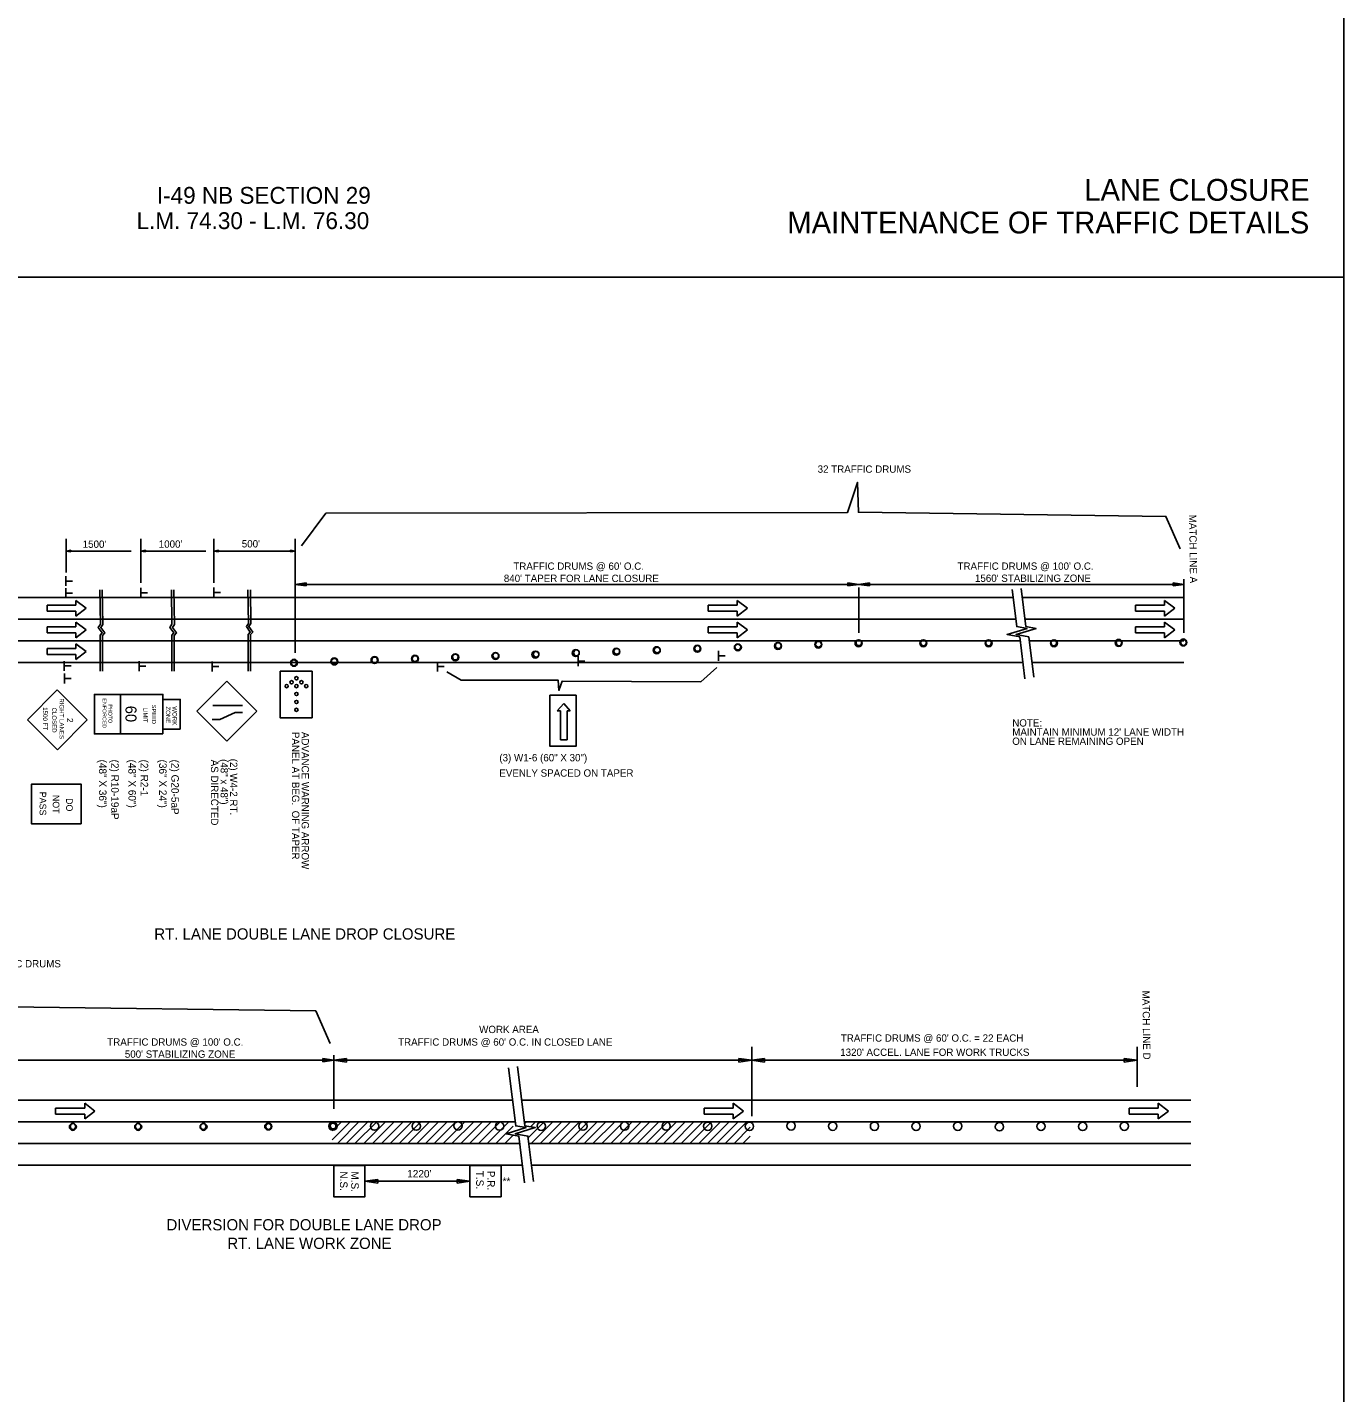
# Model space of a CAD drawing. Extents: x -100 to 745, y -1581 to -107.
# Drawn here: x 239.8 to 345.4, y -570 to -460.6 of the extents above; entities that cross this region are included whole.
import ezdxf

# ---------------------------------------------------------------- set-up
doc = ezdxf.new("R2010")
doc.units = 0
for name, color, linetype in [('Default', 7, 'Continuous'), ('R_Contour Annot', 7, 'Continuous'), ('R_Draft', 7, 'Continuous'), ('R_MOT', 7, 'Continuous'), ('R_ROW', 7, 'Continuous')]:
    doc.layers.add(name, color=color, linetype=linetype)

msp = doc.modelspace()

# ---------------------------------------------------------------- linework, layer by layer
at = {"layer": 'Default'}
for p, q in [((242.94, -501.57), (242.94, -504.26)), ((243.32, -502.49), (242.94, -502.55)), ((243.32, -502.5), (243.01, -502.55)), ((243.32, -502.51), (243.07, -502.55)), ((243.32, -502.52), (243.13, -502.55)), ((243.32, -502.53), (243.2, -502.55)), ((243.32, -502.54), (243.26, -502.55)), ((243.32, -502.61), (243.32, -502.49)), ((248.91, -501.57), (248.91, -505.09)), ((249.29, -502.49), (248.91, -502.55)), ((249.29, -502.5), (248.98, -502.55)), ((249.29, -502.51), (249.04, -502.55)), ((249.29, -502.52), (249.1, -502.55)), ((249.29, -502.53), (249.17, -502.55)), ((249.29, -502.54), (249.23, -502.55)), ((249.29, -502.61), (249.29, -502.49)), ((254.77, -501.57), (254.77, -505.09)), ((255.14, -502.49), (254.77, -502.55)), ((255.14, -502.5), (254.83, -502.55)), ((255.14, -502.51), (254.89, -502.55)), ((255.14, -502.52), (254.95, -502.55)), ((255.14, -502.53), (255.02, -502.55)), ((255.14, -502.54), (255.08, -502.55)), ((255.14, -502.61), (255.14, -502.49)), ((260.94, -502.49), (261.31, -502.55)), ((260.94, -502.49), (260.94, -502.61)), ((260.94, -502.5), (261.25, -502.55)), ((260.94, -502.51), (261.19, -502.55)), ((260.94, -502.52), (261.12, -502.55)), ((260.94, -502.53), (261.06, -502.55)), ((260.94, -502.54), (261, -502.55)), ((261.31, -501.57), (261.31, -510.72)), ((242.94, -502.55), (248.16, -502.55)), ((243.32, -502.61), (242.94, -502.55)), ((243.32, -502.6), (243.01, -502.55)), ((243.32, -502.59), (243.07, -502.55)), ((243.32, -502.58), (243.13, -502.55)), ((243.32, -502.57), (243.2, -502.55)), ((243.32, -502.56), (243.26, -502.55)), ((248.91, -502.55), (254.13, -502.55)), ((249.29, -502.61), (248.91, -502.55)), ((249.29, -502.6), (248.98, -502.55)), ((249.29, -502.59), (249.04, -502.55)), ((249.29, -502.58), (249.1, -502.55)), ((249.29, -502.57), (249.17, -502.55)), ((249.29, -502.56), (249.23, -502.55)), ((254.77, -502.55), (261.31, -502.55)), ((255.14, -502.61), (254.77, -502.55)), ((255.14, -502.6), (254.83, -502.55)), ((255.14, -502.59), (254.89, -502.55)), ((255.14, -502.58), (254.95, -502.55)), ((255.14, -502.57), (255.02, -502.55)), ((255.14, -502.56), (255.08, -502.55)), ((260.94, -502.61), (261.31, -502.55)), ((260.94, -502.57), (261.06, -502.55)), ((260.94, -502.59), (261.19, -502.55)), ((260.94, -502.6), (261.25, -502.55)), ((260.94, -502.58), (261.12, -502.55)), ((260.94, -502.56), (261, -502.55)), ((242.91, -505.34), (242.91, -504.56)), ((242.91, -506.31), (242.91, -505.53)), ((242.92, -504.95), (243.45, -504.95)), ((248.91, -506.29), (248.91, -505.5)), ((254.77, -506.27), (254.77, -505.48)), ((261.31, -505.22), (262.18, -505.09)), ((306.51, -505.22), (261.31, -505.22)), ((262.18, -505.35), (261.31, -505.22)), ((261.31, -505.59), (261.31, -509.11)), ((262.18, -505.09), (262.18, -505.35)), ((305.64, -505.35), (305.64, -505.09)), ((305.64, -505.09), (306.51, -505.22)), ((306.51, -505.22), (305.64, -505.35)), ((306.51, -505.22), (307.38, -505.09)), ((332.59, -505.22), (306.51, -505.22)), ((307.38, -505.35), (306.51, -505.22)), ((306.51, -505.46), (306.51, -509.11)), ((307.38, -505.09), (307.38, -505.35)), ((331.72, -505.35), (331.72, -505.09)), ((331.72, -505.09), (332.59, -505.22)), ((332.59, -505.22), (331.72, -505.35)), ((332.59, -504.81), (332.59, -509.11)), ((236.66, -506.26), (245.32, -506.26)), ((243.72, -506.89), (241.4, -506.89)), ((241.4, -506.89), (241.4, -507.37)), ((242.92, -505.92), (243.45, -505.92)), ((243.72, -506.5), (243.72, -506.89)), ((243.72, -506.5), (244.54, -507.13)), ((245.32, -506.26), (261.31, -506.26)), ((248.93, -505.9), (249.46, -505.9)), ((254.78, -505.88), (255.31, -505.88)), ((261.31, -506.26), (318.89, -506.26)), ((296.76, -506.89), (294.43, -506.89)), ((294.43, -506.89), (294.43, -507.37)), ((296.76, -506.5), (296.76, -506.89)), ((296.76, -506.5), (297.58, -507.13)), ((319.62, -506.26), (332.59, -506.26)), ((331.03, -506.89), (328.7, -506.89)), ((328.7, -506.89), (328.7, -507.37)), ((331.03, -506.5), (331.03, -506.89)), ((331.03, -506.5), (331.85, -507.13)), ((236.66, -508), (245.32, -508)), ((243.72, -507.37), (241.4, -507.37)), ((244.54, -507.13), (243.72, -507.76)), ((243.72, -507.37), (243.72, -507.76)), ((245.32, -508), (261.31, -508)), ((261.31, -508), (319.1, -508)), ((296.76, -507.37), (294.43, -507.37)), ((297.58, -507.13), (296.76, -507.76)), ((296.76, -507.37), (296.76, -507.76)), ((319.83, -508), (332.59, -508)), ((331.03, -507.37), (328.7, -507.37)), ((331.85, -507.13), (331.03, -507.76)), ((331.03, -507.37), (331.03, -507.76)), ((243.72, -508.63), (241.4, -508.63)), ((241.4, -508.63), (241.4, -509.11)), ((243.72, -509.11), (241.4, -509.11)), ((243.72, -508.24), (243.72, -508.63)), ((243.72, -508.24), (244.54, -508.87)), ((244.54, -508.87), (243.72, -509.5)), ((243.72, -509.11), (243.72, -509.5)), ((296.76, -508.63), (294.43, -508.63)), ((294.43, -508.63), (294.43, -509.11)), ((296.76, -509.11), (294.43, -509.11)), ((296.76, -508.24), (296.76, -508.63)), ((296.76, -508.24), (297.58, -508.87)), ((297.58, -508.87), (296.76, -509.5)), ((296.76, -509.11), (296.76, -509.5)), ((331.03, -508.63), (328.7, -508.63)), ((328.7, -508.63), (328.7, -509.11)), ((331.03, -509.11), (328.7, -509.11)), ((331.03, -508.24), (331.03, -508.63)), ((331.03, -508.24), (331.85, -508.87)), ((331.85, -508.87), (331.03, -509.5)), ((331.03, -509.11), (331.03, -509.5)), ((236.66, -509.74), (245.32, -509.74)), ((243.72, -509.98), (243.72, -510.37)), ((243.72, -509.98), (244.54, -510.61)), ((245.32, -509.74), (261.31, -509.74)), ((261.31, -509.74), (319.46, -509.74)), ((320.19, -509.74), (332.59, -509.74)), ((243.72, -510.37), (241.4, -510.37)), ((241.4, -510.37), (241.4, -510.85)), ((243.72, -510.85), (241.4, -510.85)), ((244.54, -510.61), (243.72, -511.24)), ((243.72, -510.85), (243.72, -511.24)), ((283.99, -511.77), (283.99, -510.99)), ((295.26, -511.35), (295.26, -510.56)), ((295.27, -510.96), (295.8, -510.96)), ((236.66, -511.48), (246.24, -511.48)), ((242.78, -512.15), (242.78, -511.37)), ((242.79, -511.76), (243.33, -511.76)), ((242.79, -513.16), (242.79, -512.38)), ((245.32, -511.48), (261.31, -511.48)), ((248.79, -512.17), (248.79, -511.39)), ((248.8, -511.79), (249.33, -511.79)), ((254.64, -512.2), (254.64, -511.41)), ((254.65, -511.81), (255.18, -511.81)), ((261.31, -511.48), (319.67, -511.48)), ((272.72, -512.2), (272.72, -511.42)), ((272.73, -511.81), (273.26, -511.81)), ((284, -511.38), (284.53, -511.38)), ((320.4, -511.48), (332.59, -511.48)), ((242.8, -512.77), (243.33, -512.77)), ((255.82, -512.98), (253.41, -515.39)), ((255.82, -512.98), (258.23, -515.39)), ((239.82, -516.08), (242.22, -513.67)), ((244.63, -516.07), (242.22, -513.67)), ((253.41, -515.39), (255.82, -517.8)), ((254.71, -514.93), (257.08, -514.93)), ((255.27, -516.05), (256.49, -515.49)), ((258.23, -515.39), (255.82, -517.8)), ((256.49, -515.49), (257.08, -515.49)), ((282.33, -515.35), (282.85, -514.78)), ((282.59, -515.35), (282.33, -515.35)), ((282.59, -517.68), (282.59, -515.35)), ((282.85, -514.78), (283.37, -515.35)), ((283.11, -517.68), (283.11, -515.35)), ((283.11, -515.35), (283.37, -515.35)), ((242.23, -518.48), (239.82, -516.08)), ((242.23, -518.48), (244.63, -516.07)), ((254.65, -516.05), (255.27, -516.05)), ((282.59, -517.68), (283.11, -517.68)), ((264.4, -542.97), (264.4, -547.28)), ((297.93, -542.31), (297.93, -547.87)), ((328.84, -542.31), (328.84, -545.5)), ((264.4, -543.38), (238.32, -543.38)), ((263.53, -543.51), (263.53, -543.25)), ((263.53, -543.25), (264.4, -543.38)), ((264.4, -543.38), (263.53, -543.51)), ((264.4, -543.38), (265.43, -543.23)), ((297.93, -543.38), (264.4, -543.38)), ((265.43, -543.54), (264.4, -543.38)), ((265.43, -543.23), (265.43, -543.54)), ((296.9, -543.54), (296.9, -543.23)), ((296.9, -543.23), (297.93, -543.38)), ((297.93, -543.38), (296.9, -543.54)), ((297.93, -543.38), (298.96, -543.23)), ((328.84, -543.38), (297.93, -543.38)), ((298.96, -543.54), (297.93, -543.38)), ((298.96, -543.23), (298.96, -543.54)), ((327.81, -543.54), (327.81, -543.23)), ((327.81, -543.23), (328.84, -543.38)), ((328.84, -543.38), (327.81, -543.54)), ((220.48, -546.58), (278.74, -546.58)), ((244.42, -547.21), (242.09, -547.21)), ((242.09, -547.21), (242.09, -547.69)), ((244.42, -546.82), (244.42, -547.21)), ((244.42, -546.82), (245.24, -547.45)), ((279.47, -546.58), (333.15, -546.58)), ((296.44, -547.21), (294.11, -547.21)), ((294.11, -547.21), (294.11, -547.69)), ((296.44, -546.82), (296.44, -547.21)), ((296.44, -546.82), (297.26, -547.45)), ((330.52, -547.21), (328.2, -547.21)), ((328.2, -547.21), (328.2, -547.69)), ((330.52, -546.82), (330.52, -547.21)), ((330.52, -546.82), (331.34, -547.45)), ((220.69, -548.32), (278.96, -548.32)), ((244.42, -547.69), (242.09, -547.69)), ((245.24, -547.45), (244.42, -548.08)), ((244.42, -547.69), (244.42, -548.08)), ((264.28, -549.76), (265.72, -548.32)), ((264.28, -549.05), (265.01, -548.32)), ((264.69, -550.06), (266.42, -548.32)), ((265.39, -550.06), (267.19, -548.26)), ((266.1, -550.06), (267.84, -548.32)), ((266.81, -550.06), (268.55, -548.32)), ((267.51, -550.06), (269.25, -548.32)), ((268.22, -550.06), (269.96, -548.32)), ((268.93, -550.06), (270.67, -548.32)), ((269.64, -550.06), (271.37, -548.32)), ((270.34, -550.06), (272.08, -548.32)), ((271.05, -550.06), (272.79, -548.32)), ((271.76, -550.06), (273.49, -548.32)), ((272.46, -550.06), (274.2, -548.32)), ((273.17, -550.06), (274.91, -548.32)), ((273.88, -550.06), (275.62, -548.32)), ((274.58, -550.06), (276.32, -548.32)), ((275.29, -550.06), (277.03, -548.32)), ((276, -550.06), (277.74, -548.32)), ((276.71, -550.06), (278.44, -548.32)), ((279.69, -548.32), (333.15, -548.32)), ((279.71, -548.47), (279.86, -548.32)), ((279.99, -549.6), (281.27, -548.32)), ((280.17, -548.71), (280.57, -548.32)), ((280.24, -550.06), (281.98, -548.32)), ((280.95, -550.06), (282.69, -548.32)), ((281.66, -550.06), (283.39, -548.32)), ((282.36, -550.06), (284.1, -548.32)), ((283.07, -550.06), (284.81, -548.32)), ((283.78, -550.06), (285.52, -548.32)), ((284.48, -550.06), (286.22, -548.32)), ((285.19, -550.06), (286.93, -548.32)), ((285.9, -550.06), (287.64, -548.32)), ((286.61, -550.06), (288.34, -548.32)), ((287.31, -550.06), (289.05, -548.32)), ((288.02, -550.06), (289.76, -548.32)), ((288.73, -550.06), (290.47, -548.32)), ((289.43, -550.06), (291.17, -548.32)), ((290.14, -550.06), (291.88, -548.32)), ((290.85, -550.06), (292.59, -548.32)), ((291.56, -550.06), (293.29, -548.32)), ((292.26, -550.06), (294, -548.32)), ((292.97, -550.06), (294.71, -548.32)), ((293.68, -550.06), (295.42, -548.32)), ((296.44, -547.69), (294.11, -547.69)), ((294.38, -550.06), (296.12, -548.32)), ((295.09, -550.06), (296.83, -548.32)), ((295.8, -550.06), (297.54, -548.32)), ((297.26, -547.45), (296.44, -548.08)), ((296.44, -547.69), (296.44, -548.08)), ((330.52, -547.69), (328.2, -547.69)), ((331.34, -547.45), (330.52, -548.08)), ((330.52, -547.69), (330.52, -548.08)), ((277.41, -550.06), (278.8, -548.67)), ((278.12, -550.06), (278.8, -549.38)), ((296.51, -550.06), (297.81, -548.75)), ((297.21, -550.06), (297.81, -549.46)), ((221.05, -550.06), (279.32, -550.06)), ((280.04, -550.06), (333.15, -550.06)), ((220.53, -551.8), (279.53, -551.8)), ((280.25, -551.8), (333.15, -551.8)), ((266.9, -553.08), (267.93, -552.93)), ((275.32, -553.08), (266.9, -553.08)), ((267.93, -553.24), (266.9, -553.08)), ((267.93, -552.93), (267.93, -553.24)), ((274.29, -553.24), (274.29, -552.93)), ((274.29, -552.93), (275.32, -553.08)), ((275.32, -553.08), (274.29, -553.24))]:
    msp.add_line(p, q, dxfattribs=at)
for points in [[(261.8, -502.14), (263.77, -499.52), (305.6, -499.47), (306.41, -497.05), (306.48, -499.44), (331.15, -499.77), (332.29, -502.37)], [(245.63, -505.65), (245.68, -508.42), (245.51, -508.67), (245.83, -509.1), (245.66, -509.3), (245.66, -512.19)], [(245.83, -505.65), (245.88, -508.43), (245.71, -508.67), (246.03, -509.11), (245.86, -509.31), (245.86, -512.19)], [(251.38, -505.65), (251.42, -508.42), (251.26, -508.67), (251.58, -509.1), (251.41, -509.3), (251.41, -512.19)], [(251.58, -505.65), (251.62, -508.43), (251.46, -508.67), (251.78, -509.11), (251.61, -509.31), (251.61, -512.19)], [(257.51, -505.65), (257.55, -508.36), (257.39, -508.6), (257.7, -509.04), (257.53, -509.24), (257.53, -512.19)], [(257.71, -505.65), (257.75, -508.37), (257.58, -508.61), (257.9, -509.04), (257.73, -509.24), (257.73, -512.19)], [(318.81, -505.63), (319.18, -508.6), (320.01, -508.75), (318.4, -509.23), (319.42, -509.43), (319.83, -512.79)], [(319.53, -505.54), (319.91, -508.6), (320.73, -508.75), (319.13, -509.23), (320.15, -509.43), (320.54, -512.67)], [(273.47, -512.22), (274.63, -512.9), (282.39, -512.9), (282.46, -513.72), (282.73, -512.97), (293.83, -513.04), (295.13, -511.88)], [(193.61, -541.8), (195.58, -539.18), (237.41, -539.13), (238.21, -536.71), (238.29, -539.1), (262.95, -539.43), (264.1, -542.03)], [(278.42, -543.98), (279, -548.64), (279.83, -548.78), (278.22, -549.27), (279.24, -549.46), (279.69, -553.2)], [(279.14, -543.89), (279.73, -548.64), (280.56, -548.78), (278.95, -549.27), (279.97, -549.46), (280.41, -553.11)]]:
    msp.add_lwpolyline(points, dxfattribs=at)
for points in [[(260.09, -512.19), (260.09, -515.92), (262.66, -515.92), (262.66, -512.19)], [(247.28, -517.21), (245.2, -517.21), (245.2, -514.04), (247.28, -514.04)], [(250.69, -517.21), (247.28, -517.21), (247.28, -514.04), (250.69, -514.04)], [(252.08, -516.82), (250.69, -516.82), (250.69, -514.44), (252.08, -514.44)], [(281.74, -514.11), (281.74, -518.2), (283.83, -518.2), (283.83, -514.11)], [(244.15, -524.42), (240.15, -524.42), (240.15, -521.25), (244.15, -521.25)], [(264.4, -551.83), (266.9, -551.83), (266.9, -554.33), (264.4, -554.33)], [(275.32, -551.83), (277.82, -551.83), (277.82, -554.33), (275.32, -554.33)]]:
    msp.add_lwpolyline(points, close=True, dxfattribs=at)
for centre, radius in [((293.56, -510.38), 0.281), ((293.57, -510.36), 0.229), ((296.81, -510.27), 0.281), ((296.81, -510.25), 0.229), ((300.03, -510.16), 0.281), ((300.05, -510.13), 0.229), ((303.26, -510.05), 0.281), ((303.28, -510.02), 0.229), ((306.49, -509.94), 0.281), ((306.51, -509.9), 0.229), ((306.52, -509.9), 0.229), ((311.69, -509.94), 0.281), ((311.7, -509.91), 0.229), ((316.93, -509.94), 0.281), ((316.92, -509.91), 0.229), ((322.17, -509.94), 0.281), ((322.15, -509.91), 0.229), ((327.36, -509.91), 0.281), ((327.38, -509.91), 0.229), ((332.55, -509.88), 0.281), ((332.56, -509.88), 0.229), ((261.21, -511.51), 0.281), ((261.19, -511.51), 0.229), ((261.21, -511.51), 0.229), ((264.44, -511.4), 0.281), ((264.44, -511.4), 0.229), ((267.67, -511.29), 0.281), ((267.68, -511.28), 0.229), ((270.91, -511.18), 0.281), ((270.92, -511.17), 0.229), ((274.14, -511.07), 0.281), ((274.15, -511.05), 0.229), ((277.37, -510.96), 0.281), ((277.39, -510.94), 0.229), ((280.56, -510.85), 0.281), ((280.63, -510.82), 0.229), ((283.81, -510.73), 0.281), ((283.86, -510.71), 0.229), ((287.06, -510.62), 0.281), ((287.1, -510.59), 0.229), ((290.31, -510.5), 0.281), ((290.34, -510.48), 0.229), ((260.62, -513.38), 0.131), ((261.01, -513.07), 0.131), ((261.4, -512.75), 0.131), ((261.4, -513.38), 0.131), ((261.8, -513.07), 0.131), ((262.19, -513.38), 0.131), ((261.4, -514.01), 0.131), ((261.4, -514.65), 0.131), ((261.4, -515.28), 0.131), ((243.47, -548.72), 0.281), ((243.48, -548.69), 0.229), ((248.71, -548.72), 0.281), ((248.7, -548.69), 0.229), ((253.95, -548.72), 0.281), ((253.93, -548.69), 0.229), ((259.14, -548.69), 0.281), ((259.16, -548.69), 0.229), ((264.33, -548.66), 0.333), ((264.33, -548.67), 0.281), ((264.34, -548.66), 0.229), ((267.67, -548.66), 0.333), ((271.01, -548.66), 0.333), ((274.36, -548.64), 0.333), ((277.7, -548.66), 0.333), ((281.04, -548.67), 0.333), ((284.38, -548.66), 0.333), ((287.72, -548.66), 0.333), ((291.06, -548.66), 0.333), ((294.4, -548.67), 0.333), ((297.74, -548.68), 0.333), ((301.08, -548.64), 0.333), ((304.42, -548.67), 0.333), ((307.77, -548.67), 0.333), ((311.11, -548.68), 0.333), ((314.45, -548.67), 0.333), ((317.79, -548.71), 0.333), ((321.13, -548.68), 0.333), ((324.47, -548.69), 0.333), ((327.81, -548.67), 0.333)]:
    msp.add_circle(centre, radius, dxfattribs=at)
at = {"layer": 'R_Contour Annot'}
for points in [[(175.41, -370.58), (345.41, -370.58), (345.41, -480.58), (175.41, -480.58)], [(175.41, -480.58), (345.41, -480.58), (345.41, -590.58), (175.41, -590.58)]]:
    msp.add_lwpolyline(points, close=True, dxfattribs=at)
at = {"layer": 'R_Draft'}
for points in [[(175.41, -370.58), (175.41, -480.58), (345.41, -480.58), (345.41, -370.58)], [(175.41, -480.58), (175.41, -590.58), (345.41, -590.58), (345.41, -480.58)]]:
    msp.add_lwpolyline(points, close=True, dxfattribs=at)

# ---------------------------------------------------------------- texts
at = {"layer": 'Default'}
for s, height, p in [('I-49 NB SECTION 29', 1.35, (250.21, -474.7)), ('L.M. 74.30 - L.M. 76.30', 1.35, (248.58, -476.73)), ('32 TRAFFIC DRUMS', 0.5862, (303.21, -496.27)), ("1500'", 0.586, (244.26, -502.29)), ("1000'", 0.586, (250.36, -502.28)), ("500'", 0.586, (257.02, -502.26)), ("TRAFFIC DRUMS @ 60' O.C.", 0.5862, (278.8, -504.05)), ("TRAFFIC DRUMS @ 100' O.C.", 0.5862, (314.43, -504.05)), ("840' TAPER FOR LANE CLOSURE", 0.5862, (278.04, -505.03)), ("1560' STABILIZING ZONE", 0.5862, (315.83, -505.02)), ('NOTE:', 0.586, (318.82, -516.62)), ("MAINTAIN MINIMUM 12' LANE WIDTH", 0.5862, (318.82, -517.35)), ('ON LANE REMAINING OPEN', 0.5862, (318.82, -518.09)), ('19 TRAFFIC DRUMS', 0.5862, (235.02, -535.93)), ('WORK AREA', 0.586, (276.06, -541.2)), ("TRAFFIC DRUMS @ 100' O.C.", 0.5862, (246.23, -542.21)), ("TRAFFIC DRUMS @ 60' O.C. IN CLOSED LANE", 0.5862, (269.56, -542.21)), ("TRAFFIC DRUMS @ 60' O.C. = 22 EACH", 0.5862, (305.07, -541.89)), ("500' STABILIZING ZONE", 0.5862, (247.64, -543.18)), ("1320' ACCEL. LANE FOR WORK TRUCKS", 0.5862, (305.02, -543.03)), ("1220'", 0.6, (270.29, -552.78)), ('**', 0.6, (277.94, -553.38))]:
    msp.add_text(s, height=height, dxfattribs=at).set_placement(p)
for s, height, rotation, p in [('MATCH LINE A', 0.5862, 270.8059, (333, -499.64)), ('RIGHT LANES', 0.3544, 270.1004, (242.4, -514.36)), ('ENFORCED', 0.308, 270.0872, (245.85, -514.36)), ('1500 FT', 0.357, 270.0006, (241.08, -515.07)), ('CLOSED', 0.354, 270.1003, (241.81, -515.1)), ('PHOTO', 0.308, 270.0872, (246.32, -514.84)), ('60', 0.885, 270, (247.69, -514.95)), ('LIMIT', 0.33, 270, (249.13, -515.12)), ('SPEED', 0.33, 270, (249.81, -514.87)), ('ZONE', 0.354, 270.1004, (250.93, -515.01)), ('WORK', 0.354, 270.1004, (251.46, -515)), ('2', 0.5, 270, (242.99, -515.93)), ('PANEL AT BEG.  OF TAPER', 0.5862, 270, (261.05, -517.05)), ('ADVANCE WARNING ARROW', 0.5862, 270, (261.82, -517.05)), ('(3) W1-6 (60" X 30")', 0.5862, 0.0075, (277.68, -519.41)), ('(48" X 36")', 0.6, 270, (245.57, -519.27)), ('(2) R10-19aP', 0.6, 270, (246.55, -519.27)), ('(48" X 60")', 0.6, 270, (247.93, -519.27)), ('(2) R2-1', 0.6, 270, (248.91, -519.27)), ('(36" X 24")', 0.6, 270, (250.39, -519.27)), ('(2) G20-5aP', 0.6, 270, (251.37, -519.27)), ('AS DIRECTED', 0.5862, 270, (254.55, -519.28)), ('(48" x 48")', 0.5862, 270, (255.32, -519.23)), ('(2) W4-2 RT.', 0.5862, 270, (256.08, -519.2)), ('EVENLY SPACED ON TAPER', 0.5862, 0.0075, (277.68, -520.64)), ('PASS', 0.532, 270, (240.8, -521.85)), ('NOT', 0.532, 270, (241.86, -522.1)), ('DO', 0.532, 270, (242.93, -522.36)), ('MATCH LINE D', 0.5862, 270.8059, (329.25, -537.8)), ('N.S.', 0.6, 270, (264.9, -552.29)), ('M.S.', 0.6, 270, (265.8, -552.29)), ('T.S.', 0.6, 270, (275.82, -552.24)), ('P.R.', 0.6, 270, (276.72, -552.24))]:
    msp.add_text(s, height=height, rotation=rotation, dxfattribs=at).set_placement(p)
at = {"layer": 'R_MOT'}
for s, p in [('LANE CLOSURE', (324.6, -474.46)), ('MAINTENANCE OF TRAFFIC DETAILS', (300.78, -477.08))]:
    msp.add_text(s, height=1.75, dxfattribs=at).set_placement(p)
at = {"layer": 'R_ROW'}
for s, p in [('RT. LANE DOUBLE LANE DROP CLOSURE', (250, -533.7)), ('DIVERSION FOR DOUBLE LANE DROP', (250.98, -557.02)), ('RT. LANE WORK ZONE', (255.86, -558.51))]:
    msp.add_text(s, height=0.9, dxfattribs=at).set_placement(p)

doc.saveas('drawing.dxf')
